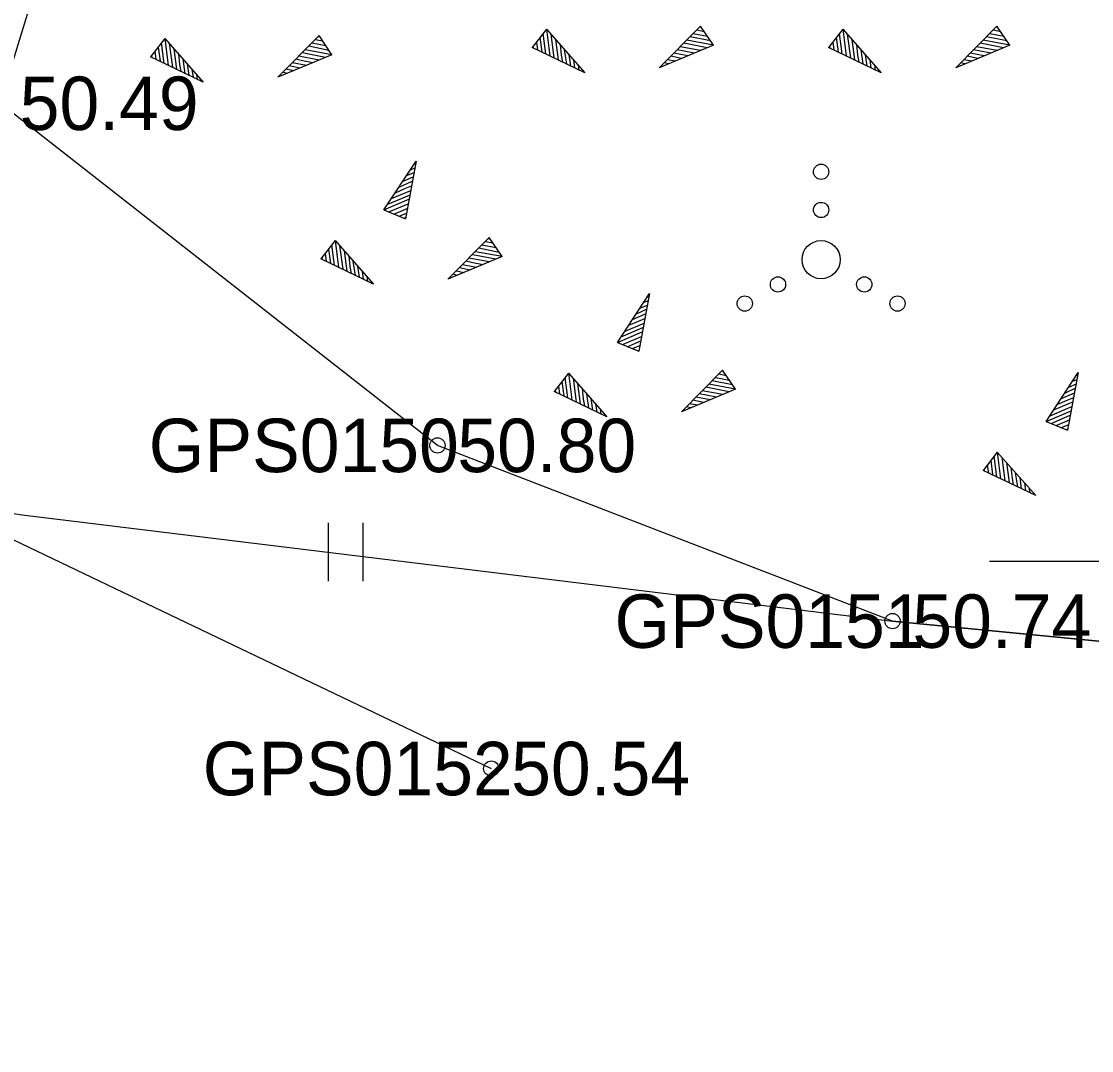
# Model space of a CAD drawing. Extents: x 551623 to 559850, y 6561220 to 6567135.
# Drawn here: x 555985.32 to 555999.34, y 6565343.59 to 6565357.07 of the extents above; entities that cross this region are included whole.
import ezdxf

# ---------------------------------------------------------------- set-up
doc = ezdxf.new("R2010")
doc.units = 0
for name, color, linetype in [('HALJASTUS', 7, 'Continuous'), ('KORGUS-EH2000', 7, 'Continuous'), ('MOOTKORG-EH2000', 7, 'Continuous'), ('MOOTMPUNKT', 7, 'Continuous'), ('MOOTNR', 7, 'Continuous'), ('MOOTPIIR', 7, 'Continuous'), ('RELJEEF', 7, 'Continuous'), ('VORK', 7, 'Continuous')]:
    doc.layers.add(name, color=color, linetype=linetype)

msp = doc.modelspace()

# ---------------------------------------------------------------- linework, layer by layer
at = {"layer": 'HALJASTUS'}
for p, q in [((555989.34, 6565350.502), (555989.34, 6565349.741)), ((555989.795, 6565350.502), (555989.795, 6565349.741))]:
    msp.add_line(p, q, dxfattribs=at)
msp.add_lwpolyline([(555785.422, 6565354.502), (555797.657, 6565356.597), (555822.006, 6565356.167), (555839.027, 6565357.099), (555858.223, 6565356.795), (555871.496, 6565354.829), (555880.675, 6565355.554), (555884.247, 6565356.161), (555900.004, 6565357.858), (555919.022, 6565357.654), (555943.248, 6565358.425), (555955.251, 6565358.554), (555967.126, 6565356.336), (555981.596, 6565352.013), (555991.477, 6565347.286)], dxfattribs=at)
for centre, radius in [((555995.796, 6565355.098), 0.1), ((555995.796, 6565354.598), 0.1), ((555995.796, 6565353.948), 0.25), ((555995.231, 6565353.623), 0.1), ((555996.361, 6565353.623), 0.1), ((555994.796, 6565353.373), 0.1), ((555996.796, 6565353.373), 0.1)]:
    msp.add_circle(centre, radius, dxfattribs=at)
at = {"layer": 'KORGUS-EH2000'}
for centre in [(555990.772, 6565351.516), (555996.731, 6565349.216), (555991.477, 6565347.286)]:
    msp.add_circle(centre, 0.1, dxfattribs=at)
at = {"layer": 'MOOTMPUNKT'}
for centre in [(555990.772, 6565351.516), (555996.731, 6565349.216), (555991.477, 6565347.286)]:
    msp.add_circle(centre, 0.1, dxfattribs=at)
at = {"layer": 'MOOTPIIR'}
msp.add_lwpolyline([(555839.435, 6565355.215), (555871.496, 6565354.829), (555900.084, 6565356.085), (555918.855, 6565355.549), (555942.97, 6565356.268), (555966.756, 6565353.298), (555985.371, 6565350.605), (555996.731, 6565349.216), (556009.016, 6565348.025), (556019.674, 6565346.939), (556026.62, 6565346.439), (556031.505, 6565345.235), (556038.736, 6565344.782), (556063.163, 6565343.594)], dxfattribs=at)
at = {"layer": 'RELJEEF'}
for p, q in [((555992.198, 6565356.965), (555992.013, 6565356.725)), ((555992.153, 6565356.91), (555992.188, 6565356.64)), ((555992.198, 6565356.965), (555992.703, 6565356.395)), ((555992.198, 6565356.965), (555992.243, 6565356.615)), ((555992.198, 6565356.965), (555992.198, 6565356.965)), ((555992.258, 6565356.9), (555992.298, 6565356.59)), ((555993.677, 6565356.46), (555994.217, 6565357.005)), ((555994.307, 6565356.87), (555994.122, 6565356.905)), ((555994.267, 6565356.93), (555994.167, 6565356.95)), ((555994.227, 6565356.99), (555994.207, 6565356.99)), ((555994.387, 6565356.755), (555994.217, 6565357.005)), ((555996.079, 6565356.965), (555995.894, 6565356.725)), ((555996.034, 6565356.91), (555996.069, 6565356.64)), ((555996.079, 6565356.965), (555996.584, 6565356.395)), ((555996.079, 6565356.965), (555996.124, 6565356.615)), ((555996.079, 6565356.965), (555996.079, 6565356.965)), ((555996.139, 6565356.9), (555996.179, 6565356.59)), ((555997.558, 6565356.46), (555998.098, 6565357.005)), ((555998.188, 6565356.87), (555998.003, 6565356.905)), ((555998.148, 6565356.93), (555998.048, 6565356.95)), ((555998.108, 6565356.99), (555998.088, 6565356.99)), ((555998.268, 6565356.755), (555998.098, 6565357.005)), ((555987.201, 6565356.841), (555987.016, 6565356.601)), ((555987.156, 6565356.786), (555987.191, 6565356.516)), ((555987.201, 6565356.841), (555987.706, 6565356.271)), ((555987.201, 6565356.841), (555987.246, 6565356.491)), ((555987.201, 6565356.841), (555987.201, 6565356.841)), ((555987.261, 6565356.776), (555987.301, 6565356.466)), ((555988.681, 6565356.336), (555989.221, 6565356.881)), ((555989.311, 6565356.746), (555989.126, 6565356.781)), ((555989.271, 6565356.806), (555989.171, 6565356.826)), ((555989.231, 6565356.866), (555989.211, 6565356.866)), ((555989.391, 6565356.631), (555989.221, 6565356.881)), ((555992.068, 6565356.795), (555992.083, 6565356.695)), ((555992.113, 6565356.855), (555992.138, 6565356.67)), ((555992.318, 6565356.83), (555992.353, 6565356.565)), ((555992.378, 6565356.765), (555992.393, 6565356.625)), ((555994.387, 6565356.755), (555993.677, 6565356.46)), ((555994.302, 6565356.72), (555993.997, 6565356.78)), ((555994.387, 6565356.755), (555994.037, 6565356.82)), ((555994.347, 6565356.81), (555994.082, 6565356.865)), ((555994.387, 6565356.755), (555994.387, 6565356.755)), ((555995.949, 6565356.795), (555995.964, 6565356.695)), ((555995.994, 6565356.855), (555996.019, 6565356.67)), ((555996.199, 6565356.83), (555996.234, 6565356.565)), ((555996.259, 6565356.765), (555996.274, 6565356.625)), ((555998.268, 6565356.755), (555997.558, 6565356.46)), ((555998.183, 6565356.72), (555997.878, 6565356.78)), ((555998.268, 6565356.755), (555997.918, 6565356.82)), ((555998.228, 6565356.81), (555997.963, 6565356.865)), ((555998.268, 6565356.755), (555998.268, 6565356.755)), ((555987.026, 6565356.616), (555987.031, 6565356.596)), ((555987.071, 6565356.671), (555987.086, 6565356.571)), ((555987.116, 6565356.731), (555987.141, 6565356.546)), ((555987.321, 6565356.706), (555987.356, 6565356.441)), ((555987.381, 6565356.641), (555987.396, 6565356.501)), ((555989.391, 6565356.631), (555988.681, 6565356.336)), ((555989.221, 6565356.561), (555988.956, 6565356.611)), ((555989.306, 6565356.596), (555989.001, 6565356.656)), ((555989.391, 6565356.631), (555989.041, 6565356.696)), ((555989.351, 6565356.686), (555989.086, 6565356.741)), ((555989.391, 6565356.631), (555989.391, 6565356.631)), ((555992.703, 6565356.395), (555992.013, 6565356.725)), ((555992.023, 6565356.74), (555992.028, 6565356.72)), ((555992.393, 6565356.625), (555992.408, 6565356.535)), ((555992.433, 6565356.695), (555992.463, 6565356.51)), ((555992.493, 6565356.63), (555992.513, 6565356.485)), ((555993.967, 6565356.58), (555993.827, 6565356.61)), ((555994.052, 6565356.615), (555993.867, 6565356.65)), ((555994.002, 6565356.675), (555993.912, 6565356.695)), ((555994.217, 6565356.685), (555993.952, 6565356.735)), ((555994.137, 6565356.65), (555994.002, 6565356.675)), ((555996.584, 6565356.395), (555995.894, 6565356.725)), ((555995.904, 6565356.74), (555995.909, 6565356.72)), ((555996.274, 6565356.625), (555996.289, 6565356.535)), ((555996.314, 6565356.695), (555996.344, 6565356.51)), ((555996.374, 6565356.63), (555996.394, 6565356.485)), ((555997.848, 6565356.58), (555997.708, 6565356.61)), ((555997.933, 6565356.615), (555997.748, 6565356.65)), ((555997.883, 6565356.675), (555997.793, 6565356.695)), ((555998.098, 6565356.685), (555997.833, 6565356.735)), ((555998.018, 6565356.65), (555997.883, 6565356.675)), ((555987.706, 6565356.271), (555987.016, 6565356.601)), ((555987.396, 6565356.501), (555987.411, 6565356.411)), ((555987.436, 6565356.571), (555987.466, 6565356.386)), ((555987.496, 6565356.506), (555987.516, 6565356.361)), ((555988.971, 6565356.456), (555988.831, 6565356.486)), ((555989.056, 6565356.491), (555988.871, 6565356.526)), ((555989.006, 6565356.551), (555988.916, 6565356.571)), ((555989.141, 6565356.526), (555989.006, 6565356.551)), ((555992.553, 6565356.56), (555992.568, 6565356.46)), ((555992.613, 6565356.495), (555992.623, 6565356.43)), ((555993.717, 6565356.475), (555993.702, 6565356.48)), ((555993.802, 6565356.51), (555993.742, 6565356.525)), ((555993.887, 6565356.545), (555993.782, 6565356.565)), ((555996.434, 6565356.56), (555996.449, 6565356.46)), ((555996.494, 6565356.495), (555996.504, 6565356.43)), ((555997.598, 6565356.475), (555997.583, 6565356.48)), ((555997.683, 6565356.51), (555997.623, 6565356.525)), ((555997.768, 6565356.545), (555997.663, 6565356.565)), ((555987.556, 6565356.436), (555987.571, 6565356.336)), ((555987.616, 6565356.371), (555987.626, 6565356.306)), ((555988.721, 6565356.351), (555988.706, 6565356.356)), ((555988.806, 6565356.386), (555988.746, 6565356.401)), ((555988.891, 6565356.421), (555988.786, 6565356.441)), ((555992.673, 6565356.425), (555992.678, 6565356.405)), ((555996.554, 6565356.425), (555996.559, 6565356.405)), ((555987.676, 6565356.301), (555987.681, 6565356.281)), ((555990.072, 6565354.598), (555990.492, 6565355.238)), ((555990.492, 6565355.238), (555990.352, 6565354.483)), ((555990.467, 6565355.198), (555990.487, 6565355.208)), ((555990.367, 6565355.048), (555990.467, 6565355.088)), ((555990.417, 6565355.123), (555990.477, 6565355.148)), ((555990.272, 6565354.898), (555990.442, 6565354.973)), ((555990.322, 6565354.973), (555990.452, 6565355.033)), ((555990.122, 6565354.673), (555990.407, 6565354.793)), ((555990.172, 6565354.748), (555990.422, 6565354.853)), ((555990.222, 6565354.823), (555990.347, 6565354.878)), ((555990.347, 6565354.878), (555990.432, 6565354.913)), ((555990.072, 6565354.598), (555990.397, 6565354.738)), ((555990.137, 6565354.573), (555990.387, 6565354.678)), ((555990.072, 6565354.598), (555990.352, 6565354.483)), ((555990.072, 6565354.598), (555990.072, 6565354.598)), ((555990.202, 6565354.543), (555990.377, 6565354.618)), ((555990.272, 6565354.518), (555990.367, 6565354.558)), ((555990.337, 6565354.493), (555990.352, 6565354.498)), ((555990.91, 6565353.692), (555991.45, 6565354.237)), ((555991.46, 6565354.222), (555991.44, 6565354.222)), ((555991.62, 6565353.987), (555991.45, 6565354.237)), ((555989.431, 6565354.197), (555989.246, 6565353.957)), ((555989.346, 6565354.087), (555989.371, 6565353.902)), ((555989.386, 6565354.142), (555989.421, 6565353.872)), ((555989.431, 6565354.197), (555989.936, 6565353.627)), ((555989.431, 6565354.197), (555989.476, 6565353.847)), ((555989.431, 6565354.197), (555989.431, 6565354.197)), ((555989.491, 6565354.132), (555989.531, 6565353.822)), ((555991.58, 6565354.042), (555991.315, 6565354.097)), ((555991.54, 6565354.102), (555991.355, 6565354.137)), ((555991.5, 6565354.162), (555991.4, 6565354.182)), ((555989.936, 6565353.627), (555989.246, 6565353.957)), ((555989.256, 6565353.972), (555989.261, 6565353.952)), ((555989.301, 6565354.027), (555989.316, 6565353.927)), ((555989.551, 6565354.062), (555989.586, 6565353.797)), ((555989.611, 6565353.997), (555989.626, 6565353.857)), ((555991.62, 6565353.987), (555990.91, 6565353.692)), ((555991.45, 6565353.917), (555991.185, 6565353.967)), ((555991.535, 6565353.952), (555991.23, 6565354.012)), ((555991.62, 6565353.987), (555991.27, 6565354.052)), ((555991.62, 6565353.987), (555991.62, 6565353.987)), ((555989.626, 6565353.857), (555989.641, 6565353.767)), ((555989.666, 6565353.927), (555989.696, 6565353.742)), ((555989.726, 6565353.862), (555989.746, 6565353.717)), ((555991.2, 6565353.812), (555991.06, 6565353.842)), ((555991.285, 6565353.847), (555991.1, 6565353.882)), ((555991.235, 6565353.907), (555991.145, 6565353.927)), ((555991.37, 6565353.882), (555991.235, 6565353.907)), ((555989.786, 6565353.792), (555989.801, 6565353.692)), ((555989.846, 6565353.727), (555989.856, 6565353.662)), ((555990.95, 6565353.707), (555990.935, 6565353.712)), ((555991.035, 6565353.742), (555990.975, 6565353.757)), ((555991.12, 6565353.777), (555991.015, 6565353.797)), ((555989.906, 6565353.657), (555989.911, 6565353.637)), ((555993.128, 6565352.863), (555993.548, 6565353.503)), ((555993.548, 6565353.503), (555993.408, 6565352.748)), ((555993.473, 6565353.388), (555993.533, 6565353.413)), ((555993.523, 6565353.463), (555993.543, 6565353.473)), ((555993.378, 6565353.238), (555993.508, 6565353.298)), ((555993.423, 6565353.313), (555993.523, 6565353.353)), ((555993.228, 6565353.013), (555993.478, 6565353.118)), ((555993.278, 6565353.088), (555993.403, 6565353.143)), ((555993.328, 6565353.163), (555993.498, 6565353.238)), ((555993.403, 6565353.143), (555993.488, 6565353.178)), ((555993.128, 6565352.863), (555993.453, 6565353.003)), ((555993.178, 6565352.938), (555993.463, 6565353.058)), ((555993.128, 6565352.863), (555993.408, 6565352.748)), ((555993.128, 6565352.863), (555993.128, 6565352.863)), ((555993.193, 6565352.838), (555993.443, 6565352.943)), ((555993.258, 6565352.808), (555993.433, 6565352.883)), ((555993.328, 6565352.783), (555993.423, 6565352.823)), ((555993.393, 6565352.758), (555993.408, 6565352.763)), ((555992.487, 6565352.462), (555992.302, 6565352.222)), ((555992.442, 6565352.407), (555992.477, 6565352.137)), ((555992.487, 6565352.462), (555992.992, 6565351.892)), ((555992.487, 6565352.462), (555992.532, 6565352.112)), ((555992.487, 6565352.462), (555992.487, 6565352.462)), ((555993.966, 6565351.957), (555994.506, 6565352.502)), ((555994.596, 6565352.367), (555994.411, 6565352.402)), ((555994.556, 6565352.427), (555994.456, 6565352.447)), ((555994.516, 6565352.487), (555994.496, 6565352.487)), ((555994.676, 6565352.252), (555994.506, 6565352.502)), ((555998.744, 6565351.83), (555999.164, 6565352.47)), ((555999.164, 6565352.47), (555999.024, 6565351.715)), ((555999.139, 6565352.43), (555999.159, 6565352.44)), ((555992.357, 6565352.292), (555992.372, 6565352.192)), ((555992.402, 6565352.352), (555992.427, 6565352.167)), ((555992.547, 6565352.397), (555992.587, 6565352.087)), ((555992.607, 6565352.327), (555992.642, 6565352.062)), ((555992.667, 6565352.262), (555992.682, 6565352.122)), ((555994.591, 6565352.217), (555994.286, 6565352.277)), ((555994.676, 6565352.252), (555994.326, 6565352.317)), ((555994.636, 6565352.307), (555994.371, 6565352.362)), ((555998.994, 6565352.205), (555999.124, 6565352.265)), ((555999.039, 6565352.28), (555999.139, 6565352.32)), ((555999.089, 6565352.355), (555999.149, 6565352.38)), ((555992.992, 6565351.892), (555992.302, 6565352.222)), ((555992.312, 6565352.237), (555992.317, 6565352.217)), ((555992.682, 6565352.122), (555992.697, 6565352.032)), ((555992.722, 6565352.192), (555992.752, 6565352.007)), ((555992.782, 6565352.127), (555992.802, 6565351.982)), ((555994.676, 6565352.252), (555993.966, 6565351.957)), ((555994.341, 6565352.112), (555994.156, 6565352.147)), ((555994.291, 6565352.172), (555994.201, 6565352.192)), ((555994.506, 6565352.182), (555994.241, 6565352.232)), ((555994.426, 6565352.147), (555994.291, 6565352.172)), ((555994.676, 6565352.252), (555994.676, 6565352.252)), ((555998.944, 6565352.13), (555999.114, 6565352.205)), ((555999.019, 6565352.11), (555999.104, 6565352.145)), ((555992.842, 6565352.057), (555992.857, 6565351.957)), ((555992.902, 6565351.992), (555992.912, 6565351.927)), ((555994.091, 6565352.007), (555994.031, 6565352.022)), ((555994.176, 6565352.042), (555994.071, 6565352.062)), ((555994.256, 6565352.077), (555994.116, 6565352.107)), ((555998.794, 6565351.905), (555999.079, 6565352.025)), ((555998.844, 6565351.98), (555999.094, 6565352.085)), ((555998.894, 6565352.055), (555999.019, 6565352.11)), ((555992.962, 6565351.922), (555992.967, 6565351.902)), ((555994.006, 6565351.972), (555993.991, 6565351.977)), ((555998.744, 6565351.83), (555999.069, 6565351.97)), ((555998.809, 6565351.805), (555999.059, 6565351.91)), ((555998.874, 6565351.775), (555999.049, 6565351.85)), ((555998.744, 6565351.83), (555999.024, 6565351.715)), ((555998.744, 6565351.83), (555998.744, 6565351.83)), ((555998.944, 6565351.75), (555999.039, 6565351.79)), ((555999.009, 6565351.725), (555999.024, 6565351.73)), ((555998.102, 6565351.429), (555997.917, 6565351.189)), ((555998.102, 6565351.429), (555998.607, 6565350.859)), ((555998.102, 6565351.429), (555998.147, 6565351.079)), ((555998.102, 6565351.429), (555998.102, 6565351.429)), ((555998.017, 6565351.319), (555998.042, 6565351.134)), ((555998.057, 6565351.374), (555998.092, 6565351.104)), ((555998.162, 6565351.364), (555998.202, 6565351.054)), ((555998.222, 6565351.294), (555998.257, 6565351.029)), ((555998.607, 6565350.859), (555997.917, 6565351.189)), ((555997.927, 6565351.204), (555997.932, 6565351.184)), ((555997.972, 6565351.259), (555997.987, 6565351.159)), ((555998.282, 6565351.229), (555998.297, 6565351.089)), ((555998.337, 6565351.159), (555998.367, 6565350.974)), ((555998.297, 6565351.089), (555998.312, 6565350.999)), ((555998.397, 6565351.094), (555998.417, 6565350.949)), ((555998.457, 6565351.024), (555998.472, 6565350.924)), ((555998.517, 6565350.959), (555998.527, 6565350.894)), ((555998.577, 6565350.889), (555998.582, 6565350.869))]:
    msp.add_line(p, q, dxfattribs=at)
msp.add_lwpolyline([(556009.016, 6565348.025), (555996.731, 6565349.216), (555990.772, 6565351.516), (555985.042, 6565355.994), (555986.421, 6565360.478), (555993.466, 6565364.067), (556008.789, 6565362.217), (556014.135, 6565355.019), (556011.283, 6565351.084), (556009.016, 6565348.025)], dxfattribs=at)
at = {"layer": 'VORK'}
msp.add_line((555998, 6565350), (556002, 6565350), dxfattribs=at)

# ---------------------------------------------------------------- texts
at = {"layer": 'KORGUS-EH2000'}
for s, p in [(' 50.49', (555985.042, 6565355.644)), (' 50.80', (555990.772, 6565351.166)), (' 50.74', (555996.731, 6565348.866)), (' 50.54', (555991.477, 6565346.936))]:
    msp.add_text(s, height=0.7, dxfattribs=at).set_placement(p)
at = {"layer": 'MOOTKORG-EH2000'}
for s, p in [(' 50.49', (555985.042, 6565355.644)), (' 50.80', (555990.772, 6565351.166)), (' 50.74', (555996.731, 6565348.866)), (' 50.54', (555991.477, 6565346.936))]:
    msp.add_text(s, height=0.7, dxfattribs=at).set_placement(p)
at = {"layer": 'MOOTNR'}
for s, p in [('GPS0150 ', (555986.992, 6565351.166)), ('GPS0151 ', (555993.091, 6565348.866)), ('GPS0152 ', (555987.698, 6565346.936))]:
    msp.add_text(s, height=0.7, dxfattribs=at).set_placement(p)

doc.saveas('drawing.dxf')
